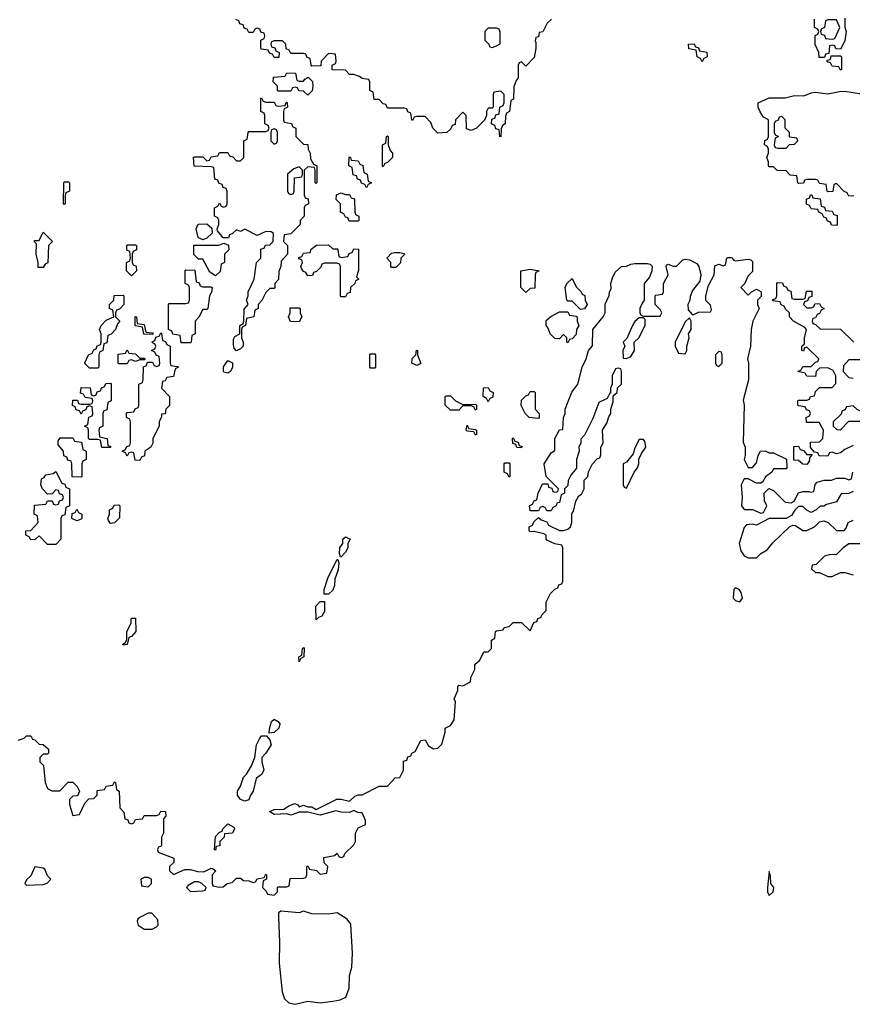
# Model space of a CAD drawing. Header units: inches. Extents: x 2701323 to 2964515, y 494916 to 722124.
# Tile 483 of 656: x 2874897 to 2878866, y 633133 to 637827. Entities that reach past the tile are written whole.
import ezdxf

# ---------------------------------------------------------------- set-up
doc = ezdxf.new("R2010")
doc.units = ezdxf.units.IN
doc.header["$MEASUREMENT"] = 0
doc.layers.add('C8673', color=7, linetype='Continuous')

msp = doc.modelspace()

# ---------------------------------------------------------------- linework, layer by layer
at = {"layer": 'C8673', "color": 2, "elevation": 2}
for points in [[(2877432, 637830), (2877412, 637810), (2877390.9, 637769.1), (2877374, 637766), (2877370, 637746), (2877358, 637742), (2877354, 637726), (2877358, 637718), (2877358, 637690), (2877350, 637646), (2877310, 637606), (2877290, 637626), (2877278, 637622), (2877274, 637610), (2877274, 637550), (2877263.6, 637536.4), (2877252.7, 637507.3), (2877251.6, 637448.4), (2877238, 637442), (2877232, 637390), (2877218, 637382), (2877212.7, 637367.3), (2877211.3, 637330), (2877198, 637322), (2877192.7, 637307.3), (2877190, 637268), (2877186, 637270), (2877182, 637302), (2877167.3, 637307.3), (2877162, 637322), (2877146, 637330), (2877147.3, 637352.7), (2877162, 637358), (2877167.3, 637372.7), (2877182, 637378), (2877186, 637410), (2877202, 637418), (2877206, 637430), (2877206, 637470), (2877190, 637486), (2877158, 637482), (2877154, 637470), (2877154, 637410), (2877150, 637406), (2877130, 637406), (2877122, 637390), (2877122, 637370), (2877112.7, 637347.3), (2877074, 637310), (2877050, 637298), (2877027.3, 637307.3), (2877026, 637370), (2877010, 637386), (2876974, 637350), (2876972.7, 637327.3), (2876958, 637322), (2876952.7, 637307.3), (2876934, 637290), (2876890, 637286), (2876866, 637310), (2876856.4, 637336.4), (2876830, 637366), (2876790, 637366), (2876778, 637362), (2876770, 637346), (2876766, 637350), (2876762, 637382), (2876747.3, 637387.3), (2876742, 637402), (2876730, 637406), (2876650, 637406), (2876642, 637422), (2876630, 637426), (2876610, 637446), (2876587.3, 637447.3), (2876582, 637482), (2876566, 637490), (2876566, 637530), (2876562, 637542), (2876530, 637546), (2876516.4, 637556.4), (2876490, 637566), (2876470, 637566), (2876450, 637586), (2876387.3, 637587.3), (2876386, 637610), (2876402, 637618), (2876406, 637630), (2876402, 637662), (2876370, 637666), (2876334, 637630), (2876332.7, 637607.3), (2876290, 637606), (2876286, 637610), (2876282, 637642), (2876267.3, 637647.3), (2876262, 637662), (2876250, 637666), (2876190, 637666), (2876182, 637682), (2876167.3, 637687.3), (2876166, 637710), (2876150, 637726), (2876110, 637726), (2876098, 637722), (2876094, 637710), (2876098, 637698), (2876112.7, 637692.7), (2876118, 637678), (2876134, 637670), (2876132.7, 637647.3), (2876110, 637646), (2876102, 637662), (2876087.3, 637667.3), (2876082, 637682), (2876050, 637686), (2876046, 637690), (2876046, 637730), (2876062, 637738), (2876066, 637750), (2876062, 637762), (2876047.3, 637767.3), (2876042, 637782), (2876030, 637786), (2876018, 637782), (2876010, 637766), (2875990, 637766), (2875982, 637782), (2875967.3, 637787.3), (2875962, 637802), (2875947.3, 637807.3), (2875942, 637822), (2875927.3, 637827.3)], [(2878830, 637834), (2878831, 637791), (2878836, 637770), (2878830, 637726), (2878810, 637686), (2878787.3, 637687.3), (2878782, 637702), (2878770, 637706), (2878758, 637702), (2878754, 637666), (2878738, 637662), (2878734, 637646), (2878730, 637646), (2878707.3, 637647.3), (2878706, 637670), (2878689.1, 637709.1), (2878688.4, 637751.6), (2878702, 637758), (2878706, 637770), (2878702, 637782), (2878686, 637790), (2878686, 637830)], [(2878872.7, 636987.3), (2878850, 636986), (2878842, 637002), (2878827.3, 637007.3), (2878790, 637046), (2878778, 637042), (2878772.7, 637007.3), (2878750, 637006), (2878746, 637010), (2878742, 637042), (2878710, 637046), (2878702, 637062), (2878690, 637066), (2878650, 637066), (2878638, 637062), (2878632.7, 637047.3), (2878610, 637046), (2878606, 637050), (2878602, 637082), (2878570, 637086), (2878550, 637106), (2878508.4, 637108.4), (2878490, 637126), (2878470, 637126), (2878466, 637130), (2878466, 637150), (2878458, 637170), (2878466, 637190), (2878466, 637210), (2878462, 637222), (2878448, 637230), (2878448.4, 637251.6), (2878462, 637258), (2878466, 637270), (2878466, 637350), (2878443.1, 637363.1), (2878427.3, 637387.3), (2878418, 637410), (2878418, 637430), (2878470, 637454), (2878545.2, 637454.8), (2878590, 637466), (2878635.3, 637464.7), (2878670, 637478.8), (2878690, 637481), (2878750, 637473.4), (2878805.4, 637485.4), (2878830, 637486), (2878910, 637474)], [(2874890, 634392), (2874918, 634402), (2874930, 634414), (2874950, 634414), (2874958, 634398), (2874970, 634394), (2874990, 634374), (2875010, 634372), (2875034, 634350), (2875034, 634330), (2875030, 634326), (2875010, 634326), (2875002, 634318), (2874994, 634310), (2874994, 634290), (2875011.6, 634271.6), (2875018.8, 634190), (2875030, 634162), (2875050, 634151.3), (2875088.7, 634151.3), (2875128.4, 634191.6), (2875150, 634192), (2875171.2, 634171.1), (2875182, 634150), (2875172.7, 634127.3), (2875150, 634126), (2875134, 634110), (2875134, 634086), (2875150, 634034), (2875182, 634038), (2875207.3, 634092.7), (2875227.3, 634112.7), (2875250, 634114), (2875266, 634130), (2875267.3, 634152.7), (2875302, 634158), (2875310, 634174), (2875342, 634178), (2875350, 634194), (2875354, 634190), (2875358, 634158), (2875372, 634150), (2875374, 634070), (2875394, 634050), (2875398, 634018), (2875412.7, 634012.7), (2875418, 633998), (2875430, 633994), (2875442, 633998), (2875450, 634014), (2875482, 634018), (2875490, 634034), (2875550, 634034), (2875562, 634038), (2875570, 634054), (2875592.7, 634052.7), (2875594, 634030), (2875582, 634018), (2875582, 633950), (2875574, 633930), (2875572.7, 633892.7), (2875570, 633886), (2875558, 633882), (2875554, 633870), (2875558, 633858), (2875632, 633830), (2875631.3, 633808.7), (2875612, 633790), (2875612, 633770), (2875630, 633752), (2875684.7, 633775.3), (2875710, 633776), (2875746.4, 633766.4), (2875775.3, 633764.7), (2875810, 633782), (2875819.6, 633779.6), (2875832, 633770), (2875814, 633750), (2875814, 633710), (2875818, 633698), (2875850, 633692), (2875867.3, 633692.7), (2875886, 633710), (2875910, 633714), (2875930, 633734), (2875950, 633734), (2875963.6, 633723.6), (2875990, 633722), (2876010, 633714), (2876022, 633718), (2876030, 633732), (2876062, 633738), (2876070, 633754), (2876074, 633750), (2876074, 633730), (2876058, 633722), (2876054, 633690), (2876072.7, 633672.7), (2876078, 633658), (2876110, 633654), (2876126, 633670), (2876126, 633690), (2876130, 633694), (2876170, 633694), (2876182, 633698), (2876187.3, 633732.7), (2876250, 633734), (2876262, 633738), (2876266, 633750), (2876266, 633790), (2876270, 633794), (2876278, 633778), (2876311.6, 633771.6), (2876330, 633754), (2876362, 633758), (2876366, 633790), (2876348.4, 633808.4), (2876347.3, 633832.7), (2876398, 633842), (2876410, 633854), (2876418, 633838), (2876430, 633834), (2876442, 633838), (2876447.3, 633852.7), (2876490, 633894), (2876498, 633910), (2876498, 633950), (2876510, 633974), (2876546, 633990), (2876546, 634010), (2876530, 634046), (2876508.4, 634048.4), (2876490, 634058), (2876470, 634048), (2876430, 634048.7), (2876404.7, 634055.3), (2876330, 634035.3), (2876270, 634048.7), (2876230, 634048.7), (2876190, 634035.3), (2876170, 634042), (2876110, 634038), (2876087.3, 634052.7), (2876110, 634062), (2876156.4, 634063.6), (2876180.2, 634079.8), (2876209.1, 634090.9), (2876223.6, 634083.6), (2876230, 634074), (2876250, 634082), (2876270, 634074), (2876290, 634074), (2876310, 634062), (2876408.8, 634111.1), (2876430, 634111.3), (2876470, 634102), (2876494.6, 634125.4), (2876510, 634132), (2876530, 634132), (2876610, 634174), (2876650, 634174), (2876687.3, 634212.7), (2876710, 634214), (2876726, 634250), (2876727.3, 634292.7), (2876742, 634298), (2876747.3, 634312.7), (2876762, 634318), (2876766, 634330), (2876782, 634338), (2876808.8, 634391.1), (2876830, 634394), (2876845.4, 634365.4), (2876870, 634352), (2876890, 634354), (2876910, 634374), (2876926, 634430), (2876926, 634450), (2876950, 634462), (2876968.7, 634490), (2876975.3, 634575.3), (2876968, 634590), (2876986, 634630), (2876986, 634650), (2876990, 634654), (2877010, 634652), (2877046, 634670), (2877048.4, 634691.6), (2877066, 634730), (2877067.3, 634752.7), (2877090, 634774), (2877110, 634814), (2877130, 634814), (2877146, 634830), (2877146, 634870), (2877162, 634878), (2877166, 634910), (2877170, 634914), (2877202, 634918), (2877206, 634930), (2877230, 634934), (2877250, 634954), (2877290, 634954), (2877330, 634914), (2877347.3, 634952.7), (2877362, 634958), (2877367.3, 634972.7), (2877382, 634978), (2877386, 634990), (2877406, 635010), (2877406, 635050), (2877428, 635092), (2877447.3, 635112.7), (2877462, 635118), (2877467.3, 635132.7), (2877482, 635138), (2877486, 635150), (2877486, 635310), (2877482, 635322), (2877448.4, 635328.4), (2877410, 635346), (2877406, 635350), (2877406, 635370), (2877396.4, 635376.4), (2877350, 635388), (2877330, 635386), (2877326, 635390), (2877326, 635410), (2877342, 635418), (2877347.3, 635432.7), (2877370, 635454), (2877383.6, 635443.6), (2877410, 635434), (2877418, 635418), (2877470, 635392), (2877490, 635391.3), (2877510, 635398), (2877522, 635410), (2877528.7, 635430), (2877528.8, 635471.1), (2877536.4, 635483.6), (2877548.4, 635531.6), (2877563.1, 635556.9), (2877575.3, 635564.7), (2877588, 635590), (2877588.4, 635631.6), (2877606, 635650), (2877608.4, 635671.6), (2877628, 635710), (2877650, 635734), (2877662, 635738), (2877667.3, 635752.7), (2877668, 635790), (2877678, 635810), (2877675.3, 635870), (2877696.5, 635903.5), (2877705.6, 635934.4), (2877715.3, 635950), (2877715.3, 635970), (2877726, 636006), (2877726, 636034), (2877746, 636050), (2877747.3, 636072.7), (2877766, 636090), (2877766, 636150), (2877762, 636162), (2877750, 636166), (2877738, 636162), (2877722, 636130), (2877722, 636090), (2877714, 636070), (2877714, 636046), (2877710, 636046), (2877698, 636022), (2877658, 636002), (2877630, 635926), (2877590, 635846), (2877572.7, 635827.3), (2877572, 635810), (2877562, 635790), (2877564.7, 635770), (2877552, 635730), (2877551.6, 635688.4), (2877523.6, 635656.4), (2877512, 635630), (2877510, 635606), (2877494, 635590), (2877494, 635570), (2877478, 635562), (2877470, 635526), (2877458, 635522), (2877454, 635510), (2877438, 635502), (2877430, 635486), (2877410, 635486), (2877402, 635502), (2877390, 635506), (2877378, 635502), (2877370, 635486), (2877330, 635486), (2877328, 635510), (2877342, 635518), (2877350, 635534), (2877362, 635538), (2877368, 635570), (2877390, 635614), (2877414, 635614), (2877418, 635598), (2877434, 635594), (2877438, 635578), (2877450, 635574), (2877462, 635578), (2877466, 635590), (2877406, 635650), (2877398, 635710), (2877430, 635762), (2877447.3, 635772.7), (2877448.8, 635831.1), (2877470, 635872), (2877486, 635874), (2877488.7, 635930), (2877498, 635950), (2877498, 635970), (2877529.2, 636050.8), (2877558, 636090), (2877578, 636170), (2877598, 636210), (2877608, 636250), (2877627.3, 636272.7), (2877628.7, 636350), (2877678, 636410), (2877688, 636430), (2877688.8, 636471.1), (2877707.3, 636512.7), (2877708, 636530), (2877716.4, 636543.6), (2877715.3, 636570), (2877723.1, 636596.9), (2877736.4, 636623.6), (2877766, 636650), (2877790, 636651.3), (2877810, 636662), (2877830, 636664.7), (2877890, 636664.7), (2877902, 636662), (2877912, 636652), (2877910.9, 636629.1), (2877899.6, 636600.4), (2877874, 636570), (2877874, 636490), (2877863.6, 636476.4), (2877854, 636450), (2877854, 636430), (2877858, 636418), (2877870, 636414), (2877950, 636414), (2877958, 636430), (2877950, 636446), (2877926, 636470), (2877926, 636510), (2877930, 636514), (2877962, 636518), (2877966, 636530), (2877966, 636570), (2877988, 636610), (2877978, 636650), (2877982, 636658), (2877990, 636662), (2878010, 636652), (2878027.3, 636652.7), (2878058, 636682), (2878070, 636684.7), (2878090, 636682), (2878124.7, 636664.7), (2878134, 636650), (2878144.7, 636610), (2878139.6, 636580.4), (2878103.6, 636536.4), (2878092.7, 636507.3), (2878091.6, 636488.4), (2878082, 636470), (2878083.6, 636443.6), (2878102, 636422), (2878110, 636422), (2878132.7, 636432.7), (2878190, 636434), (2878195.3, 636444.7), (2878190, 636466), (2878168.4, 636488.4), (2878168, 636510), (2878180.4, 636559.6), (2878208, 636610), (2878210, 636654), (2878230, 636662), (2878250, 636654), (2878262, 636658), (2878268, 636690), (2878272.7, 636692.7), (2878290, 636694), (2878301, 636681), (2878310, 636678), (2878370, 636684.7), (2878382, 636682), (2878390, 636674), (2878390, 636626), (2878370, 636606), (2878351.6, 636568.4), (2878334, 636550), (2878370, 636514), (2878386, 636530), (2878410, 636542), (2878432, 636530), (2878432, 636508), (2878414, 636490), (2878414, 636470), (2878422, 636450), (2878392, 636390), (2878384.7, 636350), (2878381, 636270), (2878366, 636210), (2878371.2, 636188.9), (2878371.3, 636110), (2878346, 636014), (2878351.3, 635990), (2878346.4, 635813.6), (2878356, 635790), (2878356, 635750), (2878351, 635730), (2878370, 635692), (2878390, 635692), (2878410, 635714), (2878418, 635750), (2878428, 635770), (2878450, 635772), (2878470, 635762), (2878490, 635762), (2878552.7, 635732.7), (2878554, 635690), (2878550, 635686), (2878490, 635686), (2878482, 635670), (2878451.6, 635648.4), (2878438, 635622), (2878430, 635618), (2878410, 635618), (2878370, 635638), (2878350, 635638), (2878336, 635610), (2878341, 635550), (2878338, 635510), (2878350, 635492), (2878390, 635492), (2878430, 635474), (2878442, 635478), (2878458, 635510), (2878447.3, 635532.7), (2878446, 635570), (2878468, 635592), (2878490, 635582), (2878546.4, 635526.4), (2878575.3, 635524.7), (2878588.4, 635531.6), (2878609.1, 635570.9), (2878630, 635578), (2878658, 635578), (2878666, 635574), (2878682, 635578), (2878688.4, 635611.6), (2878698, 635622), (2878731.6, 635631.6), (2878767.3, 635632.7), (2878790, 635642), (2878830, 635642), (2878850, 635634), (2878862, 635638), (2878868, 635670)], [(2878870, 635798), (2878830, 635778), (2878810, 635762), (2878790, 635758), (2878770, 635766), (2878758, 635762), (2878750, 635746), (2878708.4, 635748.4), (2878702, 635762), (2878686, 635766), (2878667.3, 635787.3), (2878667.3, 635812.7), (2878710, 635814), (2878726, 635830), (2878728, 635870), (2878707.3, 635907.3), (2878647.3, 635907.3), (2878646, 635930), (2878662, 635938), (2878666, 635950), (2878662, 635962), (2878647.3, 635967.3), (2878642, 635982), (2878610, 635986), (2878606, 635990), (2878606, 636010), (2878610, 636014), (2878650, 636014), (2878662, 636018), (2878666, 636030), (2878686, 636034), (2878690, 636054), (2878710, 636074), (2878770, 636074), (2878787.3, 636092.7), (2878788, 636130), (2878775.3, 636155.3), (2878750, 636168), (2878710, 636166), (2878694, 636150), (2878690, 636126), (2878650, 636128), (2878642, 636142), (2878606, 636150), (2878622, 636158), (2878630, 636174), (2878670, 636174), (2878690, 636194), (2878702, 636198), (2878706, 636210), (2878650, 636266), (2878638, 636262), (2878632.7, 636247.3), (2878626, 636250), (2878626, 636270), (2878638, 636282), (2878638, 636310), (2878648, 636350), (2878640.4, 636360.4), (2878586, 636390), (2878566, 636410), (2878566, 636430), (2878547.3, 636447.3), (2878542, 636462), (2878527.3, 636467.3), (2878522, 636482), (2878487.3, 636487.3), (2878487.3, 636492.7), (2878502, 636498), (2878506, 636510), (2878506, 636570), (2878510, 636574), (2878532.7, 636572.7), (2878538, 636558), (2878552.7, 636552.7), (2878558, 636538), (2878572.7, 636532.7), (2878578, 636498), (2878590, 636494), (2878630, 636494), (2878642, 636498), (2878647.3, 636532.7), (2878672.7, 636532.7), (2878672.7, 636507.3), (2878658, 636502), (2878652.7, 636487.3), (2878638, 636482), (2878634, 636470), (2878650, 636454), (2878670, 636454), (2878682, 636458), (2878687.3, 636472.7), (2878710, 636474), (2878718, 636458), (2878732, 636450), (2878718, 636442), (2878710, 636426), (2878698, 636422), (2878690, 636406), (2878678, 636402), (2878674, 636390), (2878678, 636378), (2878690, 636374), (2878712.7, 636352.7), (2878810, 636352), (2878874, 636290)], [(2878910, 636206), (2878850, 636206), (2878823.6, 636176.4), (2878822, 636150), (2878850, 636122), (2878870, 636118)], [(2878870, 635578), (2878850, 635568.7), (2878812.7, 635567.3), (2878790, 635528), (2878743.6, 635516.4), (2878730, 635508), (2878712.7, 635507.3), (2878694, 635490), (2878670, 635478), (2878646, 635490), (2878630, 635506), (2878610, 635506), (2878591.6, 635488.4), (2878576.9, 635463.1), (2878551.3, 635448.7), (2878470, 635448.7), (2878410, 635418), (2878390, 635422), (2878361, 635419), (2878350, 635406), (2878326, 635330), (2878335.3, 635295.3), (2878350, 635272), (2878370, 635262), (2878410, 635262), (2878430, 635282), (2878460.4, 635299.6), (2878487.3, 635332.7), (2878568.8, 635411.1), (2878583.1, 635416.9), (2878595.3, 635415.3), (2878630, 635392), (2878650, 635392), (2878686, 635410), (2878710, 635434), (2878730, 635438), (2878750.9, 635430.9), (2878790, 635392), (2878827.3, 635392.7), (2878836.4, 635403.6), (2878846, 635430), (2878870, 635442)], [(2878908.4, 635328.4), (2878850, 635328), (2878822, 635310), (2878790, 635278), (2878756.4, 635276.4), (2878734, 635270), (2878694, 635230), (2878674, 635226), (2878672, 635210), (2878690, 635192), (2878710, 635192), (2878750, 635172), (2878770, 635172), (2878810, 635192), (2878830, 635192), (2878870, 635181)]]:
    msp.add_lwpolyline(points, dxfattribs=at)
for points in [[(2878790, 637826), (2878750, 637826), (2878738, 637822), (2878734, 637790), (2878718, 637782), (2878714, 637770), (2878718, 637758), (2878732.7, 637752.7), (2878738, 637738), (2878770, 637734), (2878782, 637738), (2878806, 637790)], [(2877170, 637786), (2877130, 637786), (2877114, 637770), (2877114, 637730), (2877134, 637710), (2877138, 637698), (2877150, 637694), (2877170, 637702), (2877187.3, 637712.7), (2877187.3, 637767.3), (2877182, 637782)], [(2878150, 637626), (2878142, 637642), (2878126, 637650), (2878122, 637682), (2878087.3, 637687.3), (2878086, 637710), (2878111.6, 637711.6), (2878118, 637698), (2878132.7, 637692.7), (2878138, 637678), (2878172.7, 637672.7), (2878174, 637650), (2878158, 637642)], [(2878810, 637586), (2878802, 637602), (2878770, 637606), (2878762, 637622), (2878746, 637626), (2878746, 637634), (2878762, 637638), (2878766, 637654), (2878810, 637654), (2878814, 637650), (2878814, 637590)], [(2876230, 637534), (2876250, 637534), (2876256.4, 637543.6), (2876272.7, 637552.7), (2876292.7, 637532.7), (2876294, 637510), (2876291.6, 637488.4), (2876270, 637468), (2876250, 637486), (2876227.3, 637487.3), (2876222, 637502), (2876210, 637506), (2876198, 637502), (2876190, 637486), (2876130, 637486), (2876126, 637490), (2876126, 637510), (2876106, 637530), (2876107.3, 637552.7), (2876162, 637558), (2876170, 637574), (2876212.7, 637572.7), (2876218, 637538)], [(2876070, 637434), (2876110, 637434), (2876118, 637418), (2876130, 637414), (2876162, 637418), (2876167.3, 637432.7), (2876172.7, 637432.7), (2876174, 637410), (2876158, 637402), (2876154, 637390), (2876154, 637350), (2876158, 637338), (2876192.7, 637332.7), (2876198, 637318), (2876214, 637310), (2876214, 637270), (2876250, 637234), (2876271.3, 637231.3), (2876272, 637210), (2876282, 637190), (2876283.6, 637163.6), (2876298, 637138), (2876314, 637130), (2876314, 637050), (2876310, 637046), (2876306, 637050), (2876306, 637110), (2876302, 637122), (2876270, 637126), (2876254, 637110), (2876254, 636990), (2876258, 636978), (2876272.7, 636972.7), (2876274, 636950), (2876258, 636942), (2876254, 636930), (2876254, 636890), (2876234, 636870), (2876234, 636850), (2876190, 636806), (2876158, 636802), (2876154, 636770), (2876174, 636750), (2876174, 636710), (2876143.6, 636676.4), (2876142, 636650), (2876132.7, 636627.3), (2876131.6, 636588.4), (2876114, 636570), (2876114, 636550), (2876110, 636546), (2876090, 636546), (2876070, 636526), (2876051.6, 636488.4), (2876034, 636470), (2876034, 636450), (2876018, 636442), (2876014, 636410), (2875978, 636402), (2875974, 636370), (2875958, 636362), (2875954, 636350), (2875954, 636310), (2875962, 636290), (2875962, 636270), (2875950, 636258), (2875930, 636248), (2875920.4, 636260.4), (2875916.4, 636276.4), (2875916.4, 636303.6), (2875923.1, 636316.9), (2875946, 636330), (2875946, 636370), (2875962, 636378), (2875966, 636390), (2875967.3, 636447.3), (2875986, 636470), (2875978, 636490), (2875986, 636510), (2875986, 636530), (2876015.3, 636590), (2876026, 636670), (2876046, 636690), (2876047.3, 636732.7), (2876062, 636738), (2876068.4, 636751.6), (2876090, 636754), (2876106, 636770), (2876107.3, 636807.3), (2876096.4, 636816.4), (2876070, 636818), (2876030, 636798), (2875970, 636828), (2875950, 636818), (2875930, 636826), (2875910, 636806), (2875898, 636802), (2875892.7, 636787.3), (2875867.3, 636787.3), (2875840.4, 636820.4), (2875838, 636830), (2875846, 636850), (2875846, 636870), (2875842, 636882), (2875826, 636890), (2875826, 636930), (2875842, 636938), (2875850, 636954), (2875858, 636938), (2875870, 636934), (2875882, 636938), (2875886, 636950), (2875886, 637010), (2875882, 637022), (2875867.3, 637027.3), (2875862, 637042), (2875847.3, 637047.3), (2875842, 637062), (2875827.3, 637067.3), (2875822, 637122), (2875810, 637126), (2875728.4, 637128.4), (2875726, 637170), (2875730, 637174), (2875770, 637174), (2875790, 637154), (2875802, 637158), (2875810, 637174), (2875842, 637178), (2875850, 637194), (2875890, 637194), (2875898, 637178), (2875912.7, 637172.7), (2875930, 637154), (2875950, 637154), (2875966, 637170), (2875966, 637250), (2875982, 637258), (2875986, 637290), (2875990, 637294), (2876070, 637294), (2876082, 637298), (2876086, 637310), (2876082, 637322), (2876066, 637330), (2876066, 637370), (2876062, 637382), (2876046, 637390), (2876046, 637450), (2876050, 637454), (2876058, 637438)], [(2878530, 637366), (2878518, 637362), (2878512.7, 637347.3), (2878498, 637342), (2878494, 637330), (2878494, 637290), (2878498, 637278), (2878514, 637270), (2878498, 637262), (2878494, 637230), (2878498, 637218), (2878510, 637214), (2878550, 637214), (2878567.3, 637232.7), (2878590, 637234), (2878606, 637250), (2878602, 637262), (2878567.3, 637267.3), (2878566, 637290), (2878546, 637310), (2878546, 637350)], [(2876110, 637306), (2876098, 637302), (2876094, 637290), (2876094, 637250), (2876110, 637234), (2876122, 637238), (2876126, 637250), (2876126, 637290), (2876122, 637302)], [(2876630, 637126), (2876626, 637130), (2876626, 637230), (2876642, 637238), (2876646, 637270), (2876650, 637274), (2876654, 637270), (2876654, 637230), (2876663.6, 637203.6), (2876674, 637190), (2876674, 637170), (2876650, 637146), (2876638, 637142)], [(2876550, 637026), (2876542, 637042), (2876527.3, 637047.3), (2876522, 637062), (2876507.3, 637067.3), (2876502, 637082), (2876487.3, 637087.3), (2876482, 637122), (2876466, 637130), (2876467.3, 637172.7), (2876474, 637170), (2876478, 637158), (2876510, 637154), (2876518, 637138), (2876532.7, 637132.7), (2876538, 637098), (2876554, 637090), (2876558, 637058), (2876574, 637050), (2876558, 637042)], [(2876230, 637126), (2876203.6, 637116.4), (2876174, 637090), (2876174, 637010), (2876178, 636998), (2876190, 636994), (2876202, 636998), (2876206, 637010), (2876207.3, 637072.7), (2876242, 637078), (2876246, 637090), (2876246, 637110)], [(2875110, 636946), (2875106, 636950), (2875108, 637050), (2875110, 637054), (2875130, 637054), (2875134, 637050), (2875134, 637010), (2875118, 637002), (2875114, 636990), (2875114, 636950)], [(2876450, 636994), (2876470, 636994), (2876478, 636978), (2876492.7, 636972.7), (2876494, 636910), (2876498, 636898), (2876514, 636890), (2876514, 636870), (2876510, 636866), (2876467.3, 636867.3), (2876462, 636882), (2876450, 636886), (2876442, 636902), (2876426, 636910), (2876426, 636950), (2876406, 636970), (2876407.3, 636992.7), (2876430, 637002)], [(2878790, 636846), (2878767.3, 636847.3), (2878762, 636862), (2878747.3, 636867.3), (2878742, 636882), (2878730, 636886), (2878722, 636902), (2878706, 636910), (2878702, 636922), (2878670, 636926), (2878662, 636942), (2878647.3, 636947.3), (2878648, 636972), (2878662, 636978), (2878667.3, 636992.7), (2878672.7, 636992.7), (2878678, 636978), (2878712.7, 636972.7), (2878718, 636938), (2878732.7, 636932.7), (2878738, 636918), (2878770, 636914), (2878778, 636898), (2878794, 636894), (2878794, 636850)], [(2875770, 636778), (2875748, 636788), (2875738, 636830), (2875747.3, 636852.7), (2875790, 636854), (2875812.7, 636832.7), (2875814, 636810), (2875790, 636786)], [(2874986, 636646), (2874986, 636670), (2874975.3, 636710), (2874978, 636758), (2874966, 636770), (2874970, 636774), (2874990, 636774), (2875010, 636814), (2875054, 636770), (2875034, 636750), (2875031.6, 636668.4), (2875018, 636662), (2875010, 636646)], [(2875430, 636606), (2875406, 636630), (2875406, 636670), (2875422, 636678), (2875426, 636690), (2875422, 636722), (2875408.4, 636728.4), (2875408, 636750), (2875410, 636754), (2875450, 636754), (2875454, 636750), (2875454, 636730), (2875438, 636722), (2875434, 636710), (2875434, 636670), (2875438, 636658), (2875452.7, 636652.7), (2875454, 636630)], [(2875830, 636606), (2875803.1, 636623.1), (2875770, 636686), (2875750, 636686), (2875727.3, 636707.3), (2875727.3, 636752.7), (2875847.3, 636752.7), (2875870, 636762), (2875892.7, 636752.7), (2875894, 636730), (2875874, 636710), (2875874, 636670), (2875858, 636662), (2875852.7, 636627.3)], [(2876390, 636734), (2876410, 636734), (2876414, 636730), (2876418, 636698), (2876430, 636694), (2876462, 636698), (2876467.3, 636712.7), (2876482, 636718), (2876490, 636734), (2876512.7, 636732.7), (2876511.6, 636631.6), (2876502, 636602), (2876514, 636590), (2876498, 636582), (2876494, 636570), (2876474, 636550), (2876472.7, 636527.3), (2876458, 636522), (2876450, 636506), (2876430, 636506), (2876426, 636510), (2876426, 636650), (2876422, 636662), (2876410, 636666), (2876350, 636666), (2876338, 636662), (2876332.7, 636647.3), (2876312.7, 636627.3), (2876298, 636622), (2876292.7, 636607.3), (2876270, 636606), (2876262, 636622), (2876250, 636626), (2876240.4, 636640.4), (2876238, 636650), (2876246, 636670), (2876242, 636682), (2876227.3, 636687.3), (2876227.3, 636692.7), (2876242, 636698), (2876250, 636714), (2876282, 636718), (2876287.3, 636732.7), (2876312.7, 636752.7), (2876370, 636754)], [(2876670, 636646), (2876666, 636650), (2876666, 636670), (2876648, 636690), (2876650, 636694), (2876670, 636714), (2876682, 636718), (2876710, 636718), (2876730, 636712), (2876731.6, 636708.4), (2876714, 636690), (2876712.7, 636667.3), (2876690, 636646)], [(2877310, 636526), (2877286, 636550), (2877286, 636630), (2877330, 636638), (2877374, 636630), (2877358, 636622), (2877354, 636610), (2877352.7, 636547.3), (2877330, 636546)], [(2875770, 636554), (2875810, 636554), (2875814, 636550), (2875811.6, 636528.4), (2875802, 636510), (2875794, 636450), (2875790, 636446), (2875770, 636446), (2875751.6, 636408.4), (2875734, 636390), (2875734, 636330), (2875718, 636322), (2875714, 636290), (2875710, 636286), (2875667.3, 636287.3), (2875662, 636322), (2875627.3, 636327.3), (2875622, 636342), (2875606, 636350), (2875606, 636470), (2875610, 636474), (2875690, 636474), (2875702, 636478), (2875706, 636490), (2875706, 636550), (2875702, 636562), (2875686, 636570), (2875686, 636630), (2875690, 636634), (2875732.7, 636632.7), (2875738, 636578), (2875752.7, 636572.7), (2875758, 636558)], [(2877570, 636446), (2877530, 636486), (2877510, 636486), (2877506, 636490), (2877498, 636550), (2877506, 636570), (2877530, 636594), (2877550, 636554), (2877574, 636530), (2877578, 636518), (2877591.6, 636511.6), (2877592, 636490), (2877602, 636470), (2877590, 636448)], [(2875230, 636166), (2875208.4, 636188.4), (2875208.4, 636191.6), (2875226, 636230), (2875242, 636238), (2875250, 636254), (2875262, 636258), (2875267.3, 636272.7), (2875282, 636278), (2875286, 636290), (2875286, 636330), (2875278, 636350), (2875286, 636370), (2875310, 636394), (2875346, 636410), (2875342, 636442), (2875326, 636450), (2875326, 636470), (2875346, 636490), (2875347.3, 636512.7), (2875390, 636514), (2875394, 636510), (2875394, 636470), (2875372.7, 636447.3), (2875358, 636442), (2875354, 636430), (2875354, 636410), (2875374, 636390), (2875363.6, 636376.4), (2875354, 636350), (2875332.7, 636327.3), (2875318, 636322), (2875312.7, 636287.3), (2875298, 636282), (2875294, 636250), (2875278, 636242), (2875274, 636230), (2875274, 636170), (2875270, 636166)], [(2876230, 636386), (2876188.4, 636388.4), (2876178, 636410), (2876186, 636430), (2876187.3, 636452.7), (2876230, 636454), (2876234, 636450), (2876234, 636430), (2876242, 636410)], [(2875530, 636326), (2875488.4, 636328.4), (2875482, 636362), (2875447.3, 636367.3), (2875447.3, 636412.7), (2875454, 636410), (2875458, 636378), (2875490, 636374), (2875498, 636338), (2875530, 636334), (2875534, 636330)], [(2877510, 636286), (2877506, 636290), (2877506, 636310), (2877490, 636326), (2877470, 636306), (2877447.3, 636307.3), (2877426, 636330), (2877416.4, 636356.4), (2877406, 636370), (2877407.3, 636392.7), (2877428.4, 636411.6), (2877470, 636434), (2877510, 636434), (2877518, 636418), (2877550, 636414), (2877554, 636410), (2877554, 636390), (2877562, 636370), (2877552, 636350), (2877550, 636326), (2877530, 636306), (2877518, 636302)], [(2877870, 636406), (2877850, 636406), (2877830, 636388), (2877818, 636370), (2877792, 636308), (2877774, 636290), (2877782, 636270), (2877772, 636250), (2877774, 636214), (2877790, 636212), (2877810, 636222), (2877828, 636250), (2877826, 636290), (2877848, 636310), (2877878, 636370), (2877878, 636398)], [(2878090, 636406), (2878070, 636386), (2878022, 636290), (2878022, 636270), (2878038, 636238), (2878070, 636234), (2878078, 636250), (2878078, 636270), (2878088, 636310), (2878086, 636330), (2878098, 636350), (2878098, 636390)], [(2875470, 635726), (2875447.3, 635727.3), (2875442, 635762), (2875430, 635766), (2875418, 635762), (2875410, 635746), (2875402, 635762), (2875386, 635770), (2875402, 635778), (2875407.3, 635792.7), (2875422, 635798), (2875426, 635810), (2875426, 635910), (2875422, 635922), (2875406, 635930), (2875406, 635950), (2875410, 635954), (2875442, 635958), (2875447.3, 635972.7), (2875462, 635978), (2875466, 635990), (2875466, 636090), (2875482, 636098), (2875486, 636110), (2875487.3, 636172.7), (2875502, 636178), (2875506, 636194), (2875530, 636194), (2875538, 636178), (2875550, 636174), (2875562, 636178), (2875566, 636190), (2875562, 636222), (2875547.3, 636227.3), (2875542, 636242), (2875526, 636250), (2875542, 636258), (2875546, 636270), (2875542, 636282), (2875530, 636286), (2875528, 636292), (2875542, 636298), (2875546, 636314), (2875562, 636318), (2875570, 636334), (2875574, 636330), (2875578, 636298), (2875592.7, 636292.7), (2875598, 636278), (2875614, 636270), (2875614, 636190), (2875618, 636178), (2875650, 636174), (2875654, 636170), (2875638, 636162), (2875630, 636126), (2875598, 636122), (2875590, 636106), (2875578, 636102), (2875574, 636070), (2875612, 636030), (2875611.6, 635988.4), (2875594, 635970), (2875591.2, 635948.9), (2875574, 635946), (2875574, 635934), (2875562, 635910), (2875562, 635890), (2875532, 635830), (2875531.6, 635808.4), (2875522, 635790), (2875494, 635770), (2875491.6, 635748.4), (2875478, 635742)], [(2875470, 636214), (2875490, 636214), (2875494, 636210), (2875494, 636206), (2875470, 636206), (2875450, 636198), (2875430, 636206), (2875418, 636202), (2875410, 636186), (2875370, 636186), (2875366, 636190), (2875367.3, 636232.7), (2875402, 636238), (2875410, 636254), (2875418, 636238), (2875450, 636234)], [(2876570, 636166), (2876566, 636170), (2876566, 636230), (2876570, 636234), (2876590, 636234), (2876594, 636230), (2876594, 636170), (2876590, 636166)], [(2876790, 636178), (2876766, 636190), (2876768.4, 636211.6), (2876786, 636230), (2876788.4, 636251.6), (2876794, 636250), (2876794, 636230), (2876810, 636188)], [(2878230, 636246), (2878214, 636230), (2878214, 636190), (2878218, 636178), (2878230, 636174), (2878246, 636190), (2878246, 636230), (2878242, 636242)], [(2875890, 636142), (2875870, 636146), (2875868, 636150), (2875868.4, 636171.6), (2875890, 636202), (2875911.3, 636191.3), (2875912, 636170), (2875902, 636150)], [(2875330, 635788), (2875288.4, 635788.4), (2875282, 635822), (2875270, 635826), (2875230, 635826), (2875226, 635830), (2875226, 635870), (2875222, 635882), (2875206, 635890), (2875222, 635898), (2875227.3, 635932.7), (2875242, 635938), (2875246, 635950), (2875242, 635982), (2875230, 635986), (2875218, 635982), (2875212.7, 635967.3), (2875198, 635962), (2875190, 635946), (2875182, 635962), (2875167.3, 635967.3), (2875162, 635982), (2875148.4, 635988.4), (2875150, 636014), (2875172.7, 636012.7), (2875178, 635998), (2875190, 635994), (2875230, 635994), (2875242, 635998), (2875246, 636010), (2875242, 636022), (2875210, 636026), (2875202, 636042), (2875187.3, 636047.3), (2875190, 636074), (2875232.7, 636072.7), (2875238, 636038), (2875250, 636034), (2875262, 636038), (2875267.3, 636052.7), (2875282, 636058), (2875287.3, 636072.7), (2875302, 636078), (2875307.3, 636092.7), (2875330, 636094), (2875334, 636090), (2875334, 636010), (2875318, 636002), (2875312.7, 635967.3), (2875298, 635962), (2875294, 635950), (2875294, 635890), (2875278, 635882), (2875274, 635870), (2875278, 635838), (2875314, 635830), (2875318, 635798), (2875330, 635794)], [(2877130, 636006), (2877122, 636022), (2877106, 636030), (2877108.4, 636071.6), (2877130, 636074), (2877138, 636058), (2877154, 636050), (2877152.7, 636027.3), (2877138, 636022)], [(2877010, 635992), (2877070, 635994), (2877074, 635990), (2877074, 635970), (2877070, 635966), (2877062, 635982), (2877050, 635986), (2877010, 635986), (2876990, 635966), (2876950, 635966), (2876926, 635990), (2876926, 636030), (2876930, 636034), (2876950, 636034), (2876974, 636010)], [(2877370, 635926), (2877326, 635930), (2877306, 635950), (2877288.4, 635988.4), (2877290, 636014), (2877310, 636034), (2877322, 636038), (2877330, 636054), (2877350, 636054), (2877354, 636050), (2877354, 635970), (2877374, 635950), (2877374, 635930)], [(2878870, 635986), (2878838, 635982), (2878832.7, 635967.3), (2878818, 635962), (2878812.7, 635947.3), (2878774, 635910), (2878774, 635890), (2878792.7, 635872.7), (2878810, 635872), (2878850, 635914), (2878907.3, 635912.7), (2878922, 635918), (2878926, 635950), (2878888.4, 635968.4)], [(2877070, 635846), (2877062, 635862), (2877030, 635866), (2877026, 635870), (2877030, 635894), (2877038, 635878), (2877070, 635874), (2877074, 635870), (2877074, 635850)], [(2875190, 635646), (2875147.3, 635647.3), (2875146, 635710), (2875142, 635722), (2875127.3, 635727.3), (2875122, 635742), (2875107.3, 635747.3), (2875106, 635770), (2875080.4, 635800.4), (2875080.4, 635819.6), (2875090, 635834), (2875150, 635834), (2875158, 635818), (2875192.7, 635812.7), (2875198, 635778), (2875214, 635770), (2875214, 635730), (2875198, 635722), (2875194, 635710), (2875194, 635650)], [(2877290, 635786), (2877267.3, 635787.3), (2877262, 635802), (2877247.3, 635807.3), (2877246, 635830), (2877250, 635834), (2877258, 635818), (2877272.7, 635812.7), (2877278, 635798), (2877292.7, 635792.7)], [(2877870, 635826), (2877850, 635826), (2877830, 635786), (2877822, 635758), (2877790, 635718), (2877774, 635710), (2877774, 635610), (2877778, 635598), (2877790, 635594), (2877826, 635670), (2877842, 635690), (2877848, 635710), (2877848, 635732), (2877860.4, 635759.6), (2877882, 635790), (2877876.4, 635816.4)], [(2878650, 635754), (2878674, 635754), (2878662, 635738), (2878659.6, 635720.4), (2878650, 635706), (2878630, 635708), (2878610, 635726), (2878587.3, 635727.3), (2878587.3, 635792.7), (2878610, 635794), (2878618, 635778), (2878632.7, 635772.7)], [(2877230, 635646), (2877222, 635662), (2877206, 635670), (2877206, 635710), (2877210, 635714), (2877230, 635714), (2877234, 635710), (2877234, 635650)], [(2875030, 635326), (2874990, 635366), (2874971.6, 635348.4), (2874950, 635348), (2874942, 635362), (2874926, 635370), (2874926, 635390), (2874950, 635392), (2874986, 635430), (2874982, 635462), (2874966, 635470), (2874967.3, 635512.7), (2875022, 635518), (2875030, 635534), (2875052.7, 635532.7), (2875058, 635518), (2875070, 635514), (2875082, 635518), (2875087.3, 635532.7), (2875102, 635538), (2875106, 635550), (2875102, 635562), (2875087.3, 635567.3), (2875082, 635582), (2875070, 635586), (2875052.7, 635567.3), (2875030, 635566), (2875006, 635590), (2874998, 635610), (2875002, 635638), (2875014.6, 635645.4), (2875022, 635658), (2875056.4, 635663.6), (2875070, 635674), (2875098, 635618), (2875112.7, 635612.7), (2875118, 635598), (2875134, 635590), (2875134, 635510), (2875118, 635502), (2875112.7, 635467.3), (2875098, 635462), (2875094, 635450), (2875094, 635350), (2875070, 635326)], [(2875330, 635426), (2875320.4, 635440.4), (2875318, 635450), (2875326, 635470), (2875326, 635490), (2875342, 635498), (2875347.3, 635512.7), (2875370, 635514), (2875374, 635510), (2875372.7, 635452.7), (2875350, 635428)], [(2875170, 635438), (2875146, 635450), (2875147.3, 635472.7), (2875162, 635478), (2875170, 635494), (2875178, 635478), (2875194, 635470), (2875194, 635450), (2875190, 635446)], [(2876426, 635266), (2876422, 635282), (2876424, 635310), (2876438, 635330), (2876438, 635350), (2876450, 635362), (2876472, 635350), (2876462, 635330), (2876462, 635310), (2876450.9, 635289.1), (2876430, 635266)], [(2876348, 635088), (2876348.7, 635110), (2876368, 635170), (2876410, 635254), (2876414, 635254), (2876418, 635238), (2876415.3, 635204.7), (2876399.6, 635160.4), (2876398, 635130), (2876390, 635108), (2876370, 635088)], [(2878310, 635118), (2878302, 635110), (2878298, 635070), (2878310, 635058), (2878330, 635052), (2878342, 635070), (2878336.4, 635096.4), (2878326, 635110)], [(2876310, 634966), (2876308.4, 635031.6), (2876330, 635054), (2876350, 635054), (2876350, 635006), (2876336.9, 634983.1), (2876322, 634978)], [(2875390, 634846), (2875388.7, 634850), (2875402, 634858), (2875407.3, 634872.7), (2875408, 634910), (2875428, 634950), (2875428, 634970), (2875430, 634974), (2875450, 634974), (2875451.3, 634910), (2875430, 634886), (2875418, 634882), (2875410, 634848)], [(2876230, 634766), (2876228, 634790), (2876242, 634798), (2876246, 634830), (2876250, 634834), (2876254, 634830), (2876252, 634790), (2876238, 634782)], [(2876086, 634426), (2876087.3, 634447.3), (2876098, 634482), (2876110, 634492), (2876130, 634482), (2876138, 634470), (2876132, 634450), (2876110, 634428.7)], [(2875970, 634102), (2875949.1, 634109.1), (2875935.3, 634130), (2875935.3, 634150), (2875950, 634174), (2875964, 634216), (2875978, 634230), (2876002, 634270), (2876018, 634310), (2876026, 634370), (2876040.4, 634399.6), (2876050, 634414), (2876074, 634414), (2876090, 634394), (2876096, 634370), (2876071.3, 634330), (2876051.3, 634310), (2876051, 634290), (2876061, 634250), (2876050.5, 634229.5), (2876024.7, 634210), (2876010.8, 634150), (2875997.3, 634130), (2875990, 634108)], [(2875830, 633868), (2875826, 633870), (2875830, 633934), (2875850, 633954), (2875862, 633958), (2875866, 633970), (2875890, 633994), (2875918, 633978), (2875922, 633970), (2875912, 633950), (2875874, 633946), (2875872, 633930), (2875852, 633910), (2875850.9, 633889.1), (2875834, 633886)], [(2874970, 633788), (2874950, 633746), (2874930, 633726), (2874922, 633710), (2874930, 633702), (2875010, 633704.7), (2875028.4, 633711.6), (2875046, 633730), (2875030, 633746), (2875017.2, 633777.2), (2875010, 633782)], [(2875510, 633738), (2875490, 633738), (2875474, 633730), (2875478, 633698), (2875510, 633694), (2875526, 633710), (2875526, 633730)], [(2878470, 633766), (2878461, 633690), (2878461, 633670), (2878470, 633652), (2878488, 633670), (2878492.7, 633690), (2878478, 633710), (2878476.4, 633743.6)], [(2875750, 633718), (2875730, 633718), (2875699.6, 633700.4), (2875692, 633690), (2875711.6, 633671.6), (2875770, 633674), (2875782, 633678), (2875786, 633690), (2875766, 633710)], [(2875510, 633568), (2875470, 633548), (2875461, 633539), (2875458, 633530), (2875462, 633510), (2875490, 633491.3), (2875528.4, 633491.6), (2875550, 633502), (2875558, 633510), (2875556.4, 633536.4), (2875527.3, 633567.3)], [(2876250, 633578), (2876230, 633568.7), (2876142, 633578), (2876131.3, 633568.7), (2876130.6, 633549.4), (2876135.8, 633430), (2876134.4, 633330), (2876147.9, 633192.1), (2876159.9, 633159.9), (2876179.9, 633139.9), (2876210, 633133.4), (2876270, 633147.7), (2876330, 633140.7), (2876390, 633147.7), (2876425.6, 633154.4), (2876451.9, 633168.1), (2876467.3, 633210), (2876469.6, 633270), (2876481.2, 633310), (2876483.3, 633376.7), (2876475.5, 633515.5), (2876458.9, 633538.9), (2876410, 633569), (2876370, 633563.7), (2876290, 633564)]]:
    msp.add_lwpolyline(points, close=True, dxfattribs=at)

doc.saveas('drawing.dxf')
